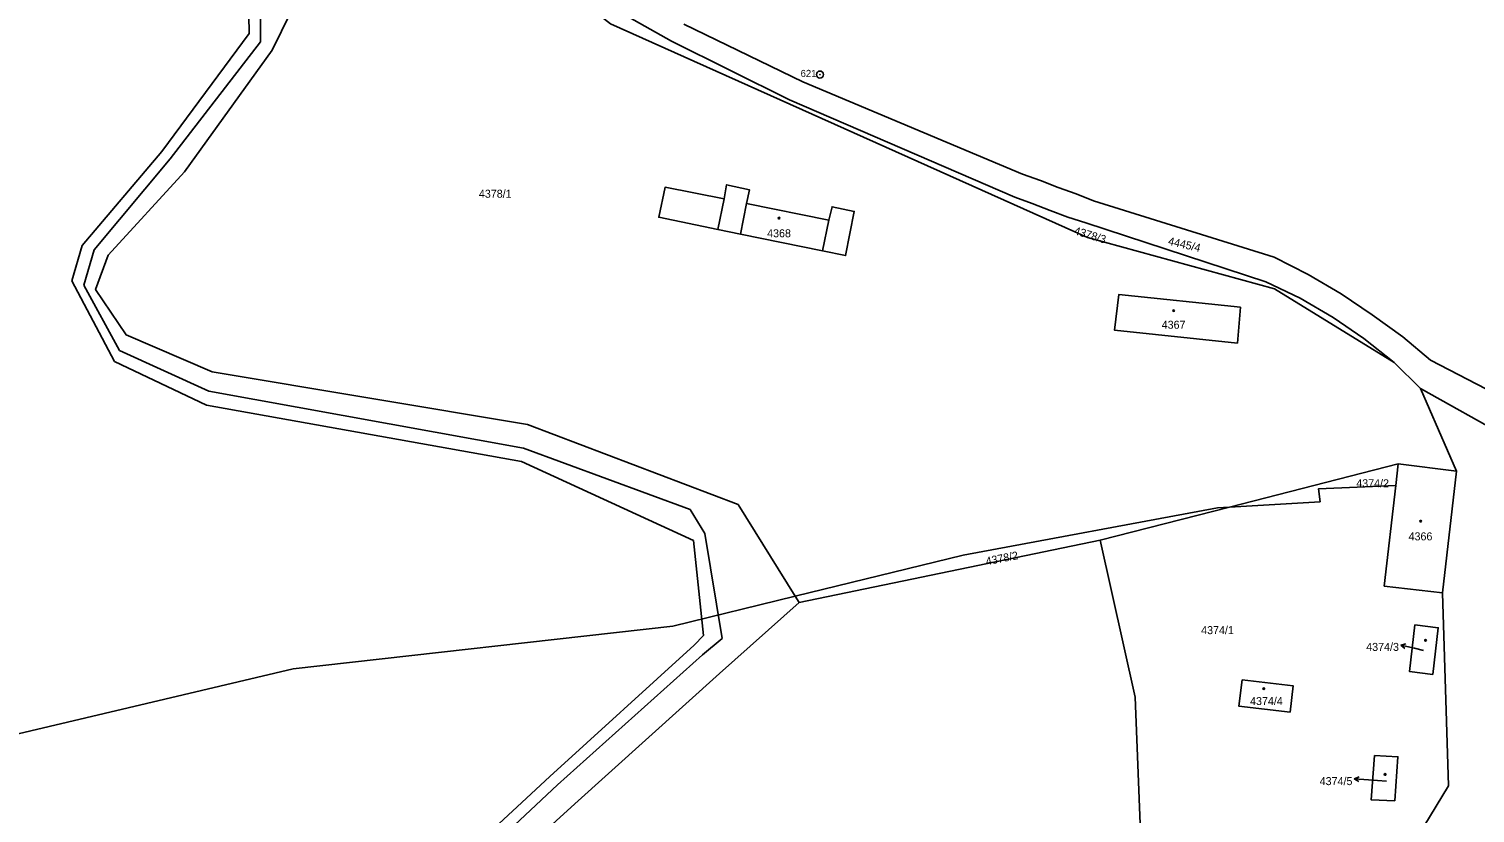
# Model space of a CAD drawing. Extents: x -733394 to -722299, y -1082822 to -1075049.
# Drawn here: x -729666 to -729358.9, y -1077197.2 to -1077030.6 of the extents above; entities that cross this region are included whole.
import ezdxf

# ---------------------------------------------------------------- set-up
doc = ezdxf.new("R2010")
doc.units = 0
for name, color, linetype in [('Hranice parcel', 7, 'Continuous'), ('Parcelní čísla', 7, 'Continuous'), ('Pop  PČ popisy', 7, 'Continuous'), ('Vnitřní kresba', 7, 'Continuous'), ('Značky bodu BP', 7, 'Continuous'), ('Značky budov', 7, 'Continuous')]:
    doc.layers.add(name, color=color, linetype=linetype)

msp = doc.modelspace()

# ---------------------------------------------------------------- linework, layer by layer
at = {"layer": 'Hranice parcel'}
for p, q in [((-729370.48, -1077107.03), (-729376.09, -1077101.48)), ((-729337.48, -1077125.56), (-729370.48, -1077107.03)), ((-729370.48, -1077107.03), (-729362.8, -1077124.61)), ((-729375.23, -1077123.01), (-729411.08, -1077132.2)), ((-729375.23, -1077123.01), (-729375.75, -1077127.64)), ((-729362.8, -1077124.61), (-729375.23, -1077123.01)), ((-729365.79, -1077150.42), (-729362.8, -1077124.61)), ((-729411.08, -1077132.2), (-729438.5, -1077139.23)), ((-729438.5, -1077139.23), (-729502.47, -1077152.47)), ((-729502.47, -1077152.47), (-729503.29, -1077151.15))]:
    msp.add_line(p, q, dxfattribs=at)
for points in [[(-729503.29, -1077151.15), (-729515.41, -1077131.65), (-729560.14, -1077114.65), (-729627.11, -1077103.48), (-729645.39, -1077095.61), (-729651.88, -1077086.02), (-729649.21, -1077078.69), (-729633.02, -1077061.03), (-729614.38, -1077035.18), (-729600.44, -1077006.68), (-729593.14, -1076985.9)], [(-729376.09, -1077101.48), (-729401.47, -1077085.86), (-729441.24, -1077074.94), (-729542.52, -1077029.57), (-729576.46, -1077003.16)], [(-729376.09, -1077101.48), (-729382.49, -1077096.42), (-729389.04, -1077091.91), (-729396.06, -1077087.83), (-729403.35, -1077084.38), (-729441.54, -1077071.82), (-729445.38, -1077070.62), (-729449.1, -1077069.19), (-729452.95, -1077067.76), (-729456.67, -1077066.35), (-729504.53, -1077045.71), (-729529.58, -1077033.24), (-729550.42, -1077021.43), (-729576.46, -1077003.16)], [(-729526.91, -1077029.64), (-729501.68, -1077041.86), (-729454.98, -1077061.48), (-729451.22, -1077062.81), (-729447.4, -1077064.33), (-729443.64, -1077065.64), (-729439.91, -1077067.15), (-729401.53, -1077079.14), (-729394.32, -1077082.82), (-729387.32, -1077086.95), (-729380.73, -1077091.36), (-729374.2, -1077096.07), (-729368.32, -1077100.98), (-729334.84, -1077118.36), (-729236.27, -1077132.68)], [(-729513.61, -1077067.72), (-729513.01, -1077064.79), (-729517.86, -1077063.73), (-729518.37, -1077066.76), (-729530.94, -1077064.28), (-729532.26, -1077070.66), (-729519.71, -1077073.23), (-729514.92, -1077074.21), (-729497.46, -1077077.78), (-729492.57, -1077078.78), (-729490.74, -1077069.41), (-729495.47, -1077068.41), (-729496.14, -1077071.3), (-729513.61, -1077067.72)], [(-729408.74, -1077089.76), (-729434.58, -1077087.06), (-729435.44, -1077094.64), (-729409.38, -1077097.38), (-729408.74, -1077089.76)], [(-729375.75, -1077127.64), (-729392.15, -1077128.35), (-729391.81, -1077131.09), (-729411.08, -1077132.2)], [(-729375.75, -1077127.64), (-729378.16, -1077148.99), (-729365.79, -1077150.42)], [(-729503.29, -1077151.15), (-729467.61, -1077142.45), (-729413.58, -1077132.35), (-729411.08, -1077132.2)], [(-729428.59, -1077235.47), (-729431.11, -1077172.57), (-729438.5, -1077139.23)], [(-729583.25, -1077298.72), (-729600.75, -1077298.72), (-729665.14, -1077280.41), (-729731.96, -1077208.81), (-729685.14, -1077184.36), (-729609.91, -1077166.59), (-729529.28, -1077157.49), (-729503.29, -1077151.15)], [(-729502.47, -1077152.47), (-729519.35, -1077167.56), (-729550.07, -1077195.28), (-729583.44, -1077225.65), (-729600.98, -1077243.16), (-729611.03, -1077256.67), (-729613.75, -1077268.48), (-729612.26, -1077276.81), (-729598, -1077291.35), (-729583.25, -1077298.72)], [(-729365.79, -1077150.42), (-729364.52, -1077191.42), (-729372.38, -1077204.42)], [(-729367.84, -1077167.76), (-729366.7, -1077157.84), (-729371.65, -1077157.26), (-729372.8, -1077167.16), (-729367.84, -1077167.76)], [(-729408.35, -1077168.92), (-729409.05, -1077174.53), (-729398.19, -1077175.76), (-729397.54, -1077170.18), (-729408.35, -1077168.92)], [(-729380.26, -1077185), (-729380.93, -1077194.41), (-729375.96, -1077194.61), (-729375.28, -1077185.24), (-729380.26, -1077185)]]:
    msp.add_lwpolyline(points, dxfattribs=at)
at = {"layer": 'Pop  PČ popisy'}
for p, q in [((-729374.67, -1077161.54), (-729373.59, -1077161.27)), ((-729371.75, -1077162.21), (-729374.67, -1077161.54)), ((-729374.67, -1077161.54), (-729373.81, -1077162.25)), ((-729369.85, -1077162.65), (-729371.75, -1077162.21)), ((-729384.54, -1077189.94), (-729383.51, -1077189.51)), ((-729381.55, -1077190.15), (-729384.54, -1077189.94)), ((-729384.54, -1077189.94), (-729383.58, -1077190.51)), ((-729377.68, -1077190.45), (-729381.55, -1077190.15))]:
    msp.add_line(p, q, dxfattribs=at)
at = {"layer": 'Vnitřní kresba'}
for p, q in [((-729619.29, -1077031.64), (-729620.72, -1076951.6)), ((-729616.85, -1076956.91), (-729616.83, -1077033.41)), ((-729637.8, -1077056.65), (-729619.29, -1077031.64)), ((-729616.83, -1077033.41), (-729636.03, -1077058.27)), ((-729654.73, -1077076.68), (-729637.8, -1077056.65)), ((-729636.03, -1077058.27), (-729652.21, -1077077.6)), ((-729518.37, -1077066.76), (-729519.71, -1077073.23)), ((-729513.61, -1077067.72), (-729514.92, -1077074.21)), ((-729496.14, -1077071.3), (-729497.46, -1077077.78)), ((-729656.94, -1077084.18), (-729654.73, -1077076.68)), ((-729652.21, -1077077.6), (-729654.41, -1077085.1)), ((-729656.94, -1077084.18), (-729647.84, -1077101.31)), ((-729654.41, -1077085.1), (-729646.81, -1077098.92)), ((-729646.81, -1077098.92), (-729627.8, -1077107.62)), ((-729647.84, -1077101.31), (-729628.29, -1077110.58)), ((-729627.8, -1077107.62), (-729560.98, -1077119.68)), ((-729628.29, -1077110.58), (-729561.45, -1077122.53)), ((-729560.98, -1077119.68), (-729525.61, -1077132.73)), ((-729561.45, -1077122.53), (-729524.9, -1077139.31)), ((-729525.61, -1077132.73), (-729522.51, -1077137.86)), ((-729524.9, -1077139.31), (-729522.75, -1077159.49)), ((-729522.51, -1077137.86), (-729518.78, -1077160.16)), ((-729524.75, -1077161.57), (-729555.38, -1077189.45)), ((-729522.75, -1077159.49), (-729524.75, -1077161.57)), ((-729518.78, -1077160.16), (-729522.95, -1077163.57)), ((-729522.95, -1077163.57), (-729553.76, -1077191.22)), ((-729555.38, -1077189.45), (-729588.48, -1077220.12)), ((-729553.76, -1077191.22), (-729586.73, -1077222.03))]:
    msp.add_line(p, q, dxfattribs=at)
at = {"layer": 'Značky bodu BP'}
for radius in [0.75, 0.03]:
    msp.add_circle((-729498.03, -1077040.34), radius, dxfattribs=at)
at = {"layer": 'Značky budov'}
for centre in [(-729506.74, -1077070.83), (-729422.9, -1077090.48), (-729370.43, -1077135.21), (-729369.41, -1077160.54), (-729403.76, -1077170.79), (-729377.99, -1077189.02)]:
    msp.add_circle(centre, 0.175, dxfattribs=at)

# ---------------------------------------------------------------- texts
at = {"layer": 'Parcelní čísla'}
for s, p in [('4378/1', (-729570.47, -1077066.5)), ('4368', (-729509.25, -1077074.9)), ('4367', (-729425.45, -1077094.33)), ('4374/2', (-729384.12, -1077128.01)), ('4366', (-729373.01, -1077139.29)), ('4374/1', (-729417.07, -1077159.21)), ('4374/3', (-729382.01, -1077162.77)), ('4374/4', (-729406.68, -1077174.27)), ('4374/5', (-729391.89, -1077191.28))]:
    msp.add_text(s, height=1.7, dxfattribs=at).set_placement(p)
for s, rotation, p in [('4378/3', 343, (-729444.22, -1077074.21)), ('4445/4', 347, (-729424.19, -1077076.47)), ('4378/2', 11, (-729462.64, -1077144.58))]:
    msp.add_text(s, height=1.7, rotation=rotation, dxfattribs=at).set_placement(p)
at = {"layer": 'Značky bodu BP'}
msp.add_text('621', height=1.5, dxfattribs=at).set_placement((-729502.13, -1077040.84))

doc.saveas('drawing.dxf')
